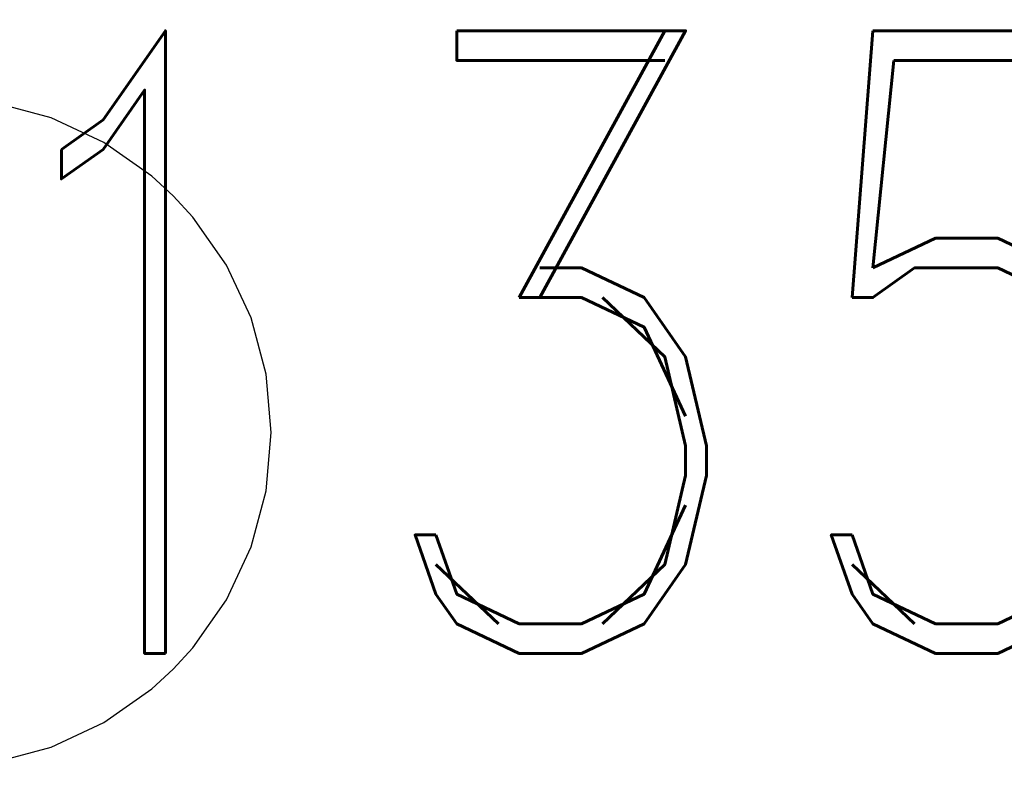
# Model space of a CAD drawing. Extents: x -2 to 113, y -136 to 16.
# Tile 453 of 541: x 111.69 to 113.42, y -41.98 to -40.66. Entities that reach past the tile are written whole.
import ezdxf
from ezdxf.enums import TextEntityAlignment as Align

# ---------------------------------------------------------------- set-up
doc = ezdxf.new("R2010")
doc.units = 0
doc.header["$MEASUREMENT"] = 0
doc.linetypes.add('SOLID', pattern=[0])
doc.layers.get('0').update_dxf_attribs({"linetype": 'SOLID'})
doc.layers.add('22', color=7, linetype='SOLID')
doc.styles.add('ROMAND', font='romand', dxfattribs={"height": 1})

# ---------------------------------------------------------------- blocks, each defined once
blk = doc.blocks.new('DMK_7')
at = {"color": 7, "linetype": 'SOLID'}
blk.add_lwpolyline([(0, -50), (8.7, -49.25), (17.1, -47), (25, -43.3), (32.15, -38.3), (35.35, -35.35), (38.3, -32.15), (43.3, -25), (47, -17.1), (49.25, -8.7), (50, 0), (49.25, 8.7), (47, 17.1), (43.3, 25), (38.3, 32.15), (35.35, 35.35), (32.15, 38.3), (25, 43.3), (17.1, 47), (8.7, 49.25), (0, 50), (-8.7, 49.25), (-17.1, 47), (-25, 43.3), (-32.15, 38.3), (-35.35, 35.35), (-38.3, 32.15), (-43.3, 25), (-47, 17.1), (-49.25, 8.7), (-50, 0), (-49.25, -8.7), (-47, -17.1), (-43.3, -25), (-38.3, -32.15), (-35.35, -35.35), (-32.15, -38.3), (-25, -43.3), (-17.1, -47), (-8.7, -49.25), (0, -50)], dxfattribs=at)

msp = doc.modelspace()

# ---------------------------------------------------------------- block references
at = {"layer": '22', "xscale": 0.01176470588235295, "yscale": 0.01176470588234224, "zscale": 14.70588235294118}
msp.add_blockref('DMK_7', (111.5472, -41.3885), dxfattribs=at)

# ---------------------------------------------------------------- texts
at = {"layer": '22', "color": 7, "style": 'ROMAND', "width": 0.78}
msp.add_text('135', height=1.09412, dxfattribs=at).set_placement((111.5472, -40.6826), align=Align.TOP_LEFT)

doc.saveas('drawing.dxf')
